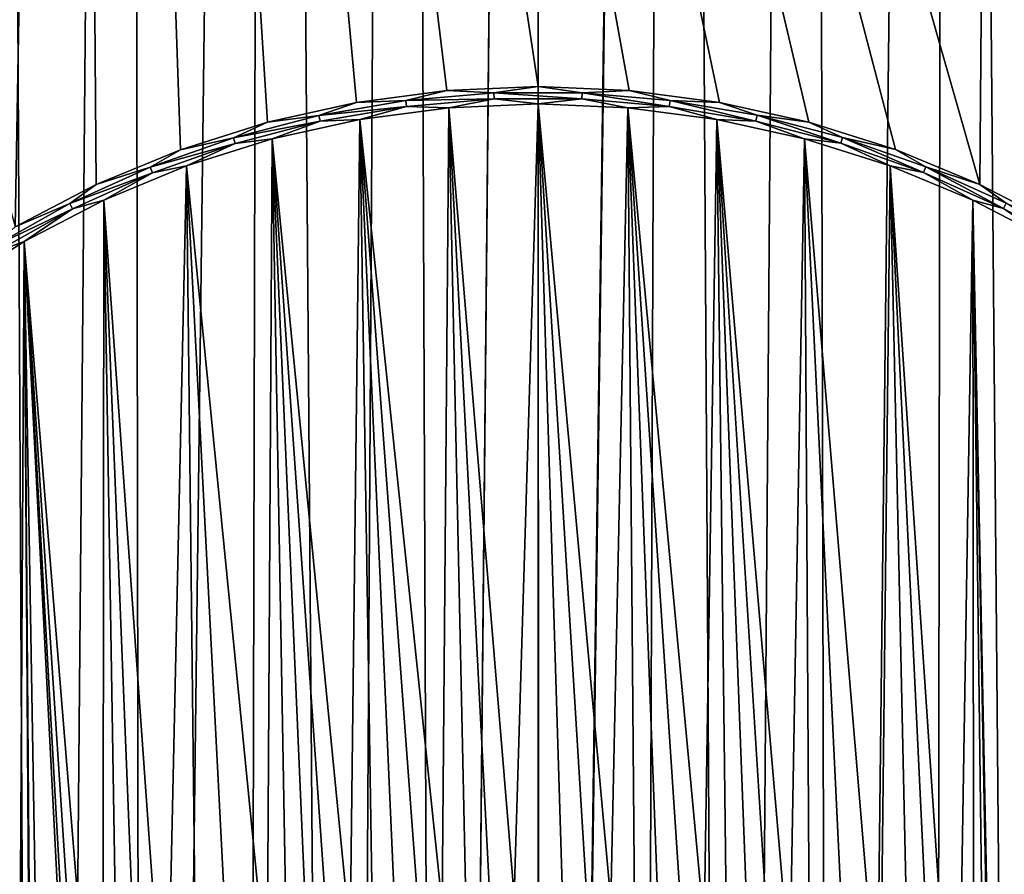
# Model space of a CAD drawing. Header units: metres. Extents: x -24 to 72, y -247 to 22.
# Tile 332 of 573: x -5 to 4, y -159 to -151. Entities that reach past the tile are written whole.
import ezdxf

# ---------------------------------------------------------------- set-up
doc = ezdxf.new("R2010")
doc.units = ezdxf.units.M
doc.layers.add('solid_509589_MEDIA_SW0001', color=7, linetype='CONTINUOUS')

msp = doc.modelspace()

# ---------------------------------------------------------------- linework, layer by layer
at = {"layer": 'solid_509589_MEDIA_SW0001'}
for points in [[(-4.677875, -196.994614, 278.516663), (-5.638014, -197.226624, 278.778961), (-5.153417, -103.104164, 276.999481)], [(-4.677875, -196.994614, 278.516663), (-5.153417, -103.104164, 276.999481), (-3.858824, -103.109459, 276.696533)], [(-3.724119, -196.808136, 278.305603), (-4.677875, -196.994614, 278.516663), (-3.858824, -103.109459, 276.696533)], [(-3.724119, -196.808136, 278.305603), (-3.858824, -103.109459, 276.696533), (-2.562704, -103.113213, 276.481201)], [(-2.778035, -196.665543, 278.143921), (-3.724119, -196.808136, 278.305603), (-2.562704, -103.113213, 276.481201)], [(-1.8411, -196.565323, 278.030151), (-2.778035, -196.665543, 278.143921), (-2.562704, -103.113213, 276.481201)], [(-1.8411, -196.565323, 278.030151), (-2.562704, -103.113213, 276.481201), (-1.273931, -103.115448, 276.353119)], [(-0.914482, -196.50621, 277.96283), (-1.8411, -196.565323, 278.030151), (-1.273931, -103.115448, 276.353119)], [(-0.914482, -196.50621, 277.96283), (-1.273931, -103.115448, 276.353119), (0.000003, -103.116188, 276.310883)], [(-0.914482, -196.50621, 277.96283), (0.000003, -103.116188, 276.310883), (0.000003, -103.316154, 276.314362)], [(0.000003, -195.803818, 277.928741), (0.000003, -103.316154, 276.314362), (1.273439, -103.115448, 276.353088)], [(0.000004, -196.487045, 277.940674), (0.000003, -195.803818, 277.928741), (1.273439, -103.115448, 276.353088)], [(0.915195, -196.506195, 277.96286), (0.000004, -196.487045, 277.940674), (1.273439, -103.115448, 276.353088)], [(1.84221, -196.565338, 278.030243), (0.915195, -196.506195, 277.96286), (1.273439, -103.115448, 276.353088)], [(1.84221, -196.565338, 278.030243), (1.273439, -103.115448, 276.353088), (2.561803, -103.113213, 276.48111)], [(2.779046, -196.665558, 278.144073), (1.84221, -196.565338, 278.030243), (2.561803, -103.113213, 276.48111)], [(2.779046, -196.665558, 278.144073), (2.561803, -103.113213, 276.48111), (3.857469, -103.109459, 276.696259)], [(3.724629, -196.808136, 278.305695), (2.779046, -196.665558, 278.144073), (3.857469, -103.109459, 276.696259)], [(4.678046, -196.994644, 278.516724), (3.724629, -196.808136, 278.305695), (3.857469, -103.109459, 276.696259)], [(4.678046, -196.994644, 278.516724), (3.857469, -103.109459, 276.696259), (5.151684, -103.104179, 276.999023)], [(-0.914482, -196.50621, 277.96283), (0.000003, -103.316154, 276.314362), (0.000003, -195.803818, 277.928741)], [(-4.936334, -152.72049, 308.468811), (-4.404585, -122.267517, 307.939819), (-13.213319, -122.268921, 307.859009)], [(-4.936334, -152.72049, 308.468811), (-4.172991, -152.323059, 308.465485), (-4.404585, -122.267517, 307.939819)], [(4.168015, -152.322449, 308.465485), (4.404584, -122.267517, 307.939819), (-4.404585, -122.267517, 307.939819)], [(3.372529, -151.993042, 308.46286), (4.168015, -152.322449, 308.465485), (-4.404585, -122.267517, 307.939819)], [(2.551682, -151.734314, 308.460876), (3.372529, -151.993042, 308.46286), (-4.404585, -122.267517, 307.939819)], [(1.711264, -151.548065, 308.459503), (2.551682, -151.734314, 308.460876), (-4.404585, -122.267517, 307.939819)], [(0.858082, -151.435776, 308.458679), (1.711264, -151.548065, 308.459503), (-4.404585, -122.267517, 307.939819)], [(-0.002065, -151.398254, 308.458405), (0.858082, -151.435776, 308.458679), (-4.404585, -122.267517, 307.939819)], [(-0.862334, -151.435822, 308.458679), (-0.002065, -151.398254, 308.458405), (-4.404585, -122.267517, 307.939819)], [(-1.716021, -151.548279, 308.459503), (-0.862334, -151.435822, 308.458679), (-4.404585, -122.267517, 307.939819)], [(-2.556694, -151.73468, 308.460876), (-1.716021, -151.548279, 308.459503), (-4.404585, -122.267517, 307.939819)], [(-3.377927, -151.993698, 308.46286), (-2.556694, -151.73468, 308.460876), (-4.404585, -122.267517, 307.939819)], [(-4.172991, -152.323059, 308.465485), (-3.377927, -151.993698, 308.46286), (-4.404585, -122.267517, 307.939819)], [(4.168015, -152.322449, 308.465485), (4.93175, -152.71994, 308.468811), (4.404584, -122.267517, 307.939819)], [(-1.250138, -151.529785, 308.487274), (-0.862334, -151.435822, 308.458679), (-1.716021, -151.548279, 308.459503)], [(-1.250138, -151.529785, 308.487274), (-0.419888, -151.458786, 308.486633), (-0.862334, -151.435822, 308.458679)], [(-0.417461, -151.515198, 308.504211), (-0.419888, -151.458786, 308.486633), (-1.250138, -151.529785, 308.487274)], [(-0.419888, -151.458786, 308.486633), (-0.002065, -151.398254, 308.458405), (-0.862334, -151.435822, 308.458679)], [(-0.419888, -151.458786, 308.486633), (0.4134, -151.458496, 308.486481), (-0.002065, -151.398254, 308.458405)], [(0.411022, -151.514908, 308.504089), (0.4134, -151.458496, 308.486481), (-0.419888, -151.458786, 308.486633)], [(-0.417461, -151.515198, 308.504211), (0.411022, -151.514908, 308.504089), (-0.419888, -151.458786, 308.486633)], [(0.4134, -151.458496, 308.486481), (0.858082, -151.435776, 308.458679), (-0.002065, -151.398254, 308.458405)], [(0.411022, -151.514908, 308.504089), (1.236545, -151.584824, 308.504486), (0.4134, -151.458496, 308.486481)], [(0.4134, -151.458496, 308.486481), (1.243711, -151.528824, 308.486877), (0.858082, -151.435776, 308.458679)], [(1.236545, -151.584824, 308.504486), (1.243711, -151.528824, 308.486877), (0.4134, -151.458496, 308.486481)], [(1.243711, -151.528824, 308.486877), (1.711264, -151.548065, 308.459503), (0.858082, -151.435776, 308.458679)], [(-2.071383, -151.670898, 308.488434), (-1.716021, -151.548279, 308.459503), (-2.556694, -151.73468, 308.460876)], [(-2.071383, -151.670898, 308.488434), (-1.250138, -151.529785, 308.487274), (-1.716021, -151.548279, 308.459503)], [(-1.242924, -151.585785, 308.504852), (-1.250138, -151.529785, 308.487274), (-2.071383, -151.670898, 308.488434)], [(-1.242924, -151.585785, 308.504852), (-0.417461, -151.515198, 308.504211), (-1.250138, -151.529785, 308.487274)], [(-0.845528, -151.598557, 308.51062), (-0.417461, -151.515198, 308.504211), (-1.242924, -151.585785, 308.504852)], [(-0.845528, -151.598557, 308.51062), (0.000294, -151.561646, 308.510223), (-0.417461, -151.515198, 308.504211)], [(0.000294, -151.561646, 308.510223), (0.411022, -151.514908, 308.504089), (-0.417461, -151.515198, 308.504211)], [(0.000294, -151.561646, 308.510223), (0.846246, -151.598541, 308.510376), (0.411022, -151.514908, 308.504089)], [(0.846246, -151.598541, 308.510376), (1.236545, -151.584824, 308.504486), (0.411022, -151.514908, 308.504089)], [(1.236545, -151.584824, 308.504486), (2.053156, -151.724533, 308.505402), (1.243711, -151.528824, 308.486877)], [(1.243711, -151.528824, 308.486877), (2.065058, -151.669342, 308.487793), (1.711264, -151.548065, 308.459503)], [(2.053156, -151.724533, 308.505402), (2.065058, -151.669342, 308.487793), (1.243711, -151.528824, 308.486877)], [(2.065058, -151.669342, 308.487793), (2.551682, -151.734314, 308.460876), (1.711264, -151.548065, 308.459503)], [(-2.059434, -151.726089, 308.506042), (-1.242924, -151.585785, 308.504852), (-2.071383, -151.670898, 308.488434)], [(-1.684967, -151.709106, 308.511597), (-1.242924, -151.585785, 308.504852), (-2.059434, -151.726089, 308.506042)], [(-1.684967, -151.709106, 308.511597), (-0.845528, -151.598557, 308.51062), (-1.242924, -151.585785, 308.504852)], [(-0.908461, -159.126022, 308.641968), (-0.845528, -151.598557, 308.51062), (-1.684967, -151.709106, 308.511597)], [(-0.908461, -159.126022, 308.641968), (-0.683531, -159.084671, 308.641418), (-0.845528, -151.598557, 308.51062)], [(-0.228214, -159.037186, 308.640717), (0.000294, -151.561646, 308.510223), (-0.845528, -151.598557, 308.51062)], [(-0.456351, -159.055023, 308.640991), (-0.228214, -159.037186, 308.640717), (-0.845528, -151.598557, 308.51062)], [(-0.683531, -159.084671, 308.641418), (-0.456351, -159.055023, 308.640991), (-0.845528, -151.598557, 308.51062)], [(-0.228214, -159.037186, 308.640717), (0.000518, -159.031204, 308.640625), (0.000294, -151.561646, 308.510223)], [(0.684456, -159.084671, 308.641205), (0.846246, -151.598541, 308.510376), (0.000294, -151.561646, 308.510223)], [(0.45728, -159.055008, 308.640839), (0.684456, -159.084671, 308.641205), (0.000294, -151.561646, 308.510223)], [(0.22918, -159.037186, 308.640656), (0.45728, -159.055008, 308.640839), (0.000294, -151.561646, 308.510223)], [(0.000518, -159.031204, 308.640625), (0.22918, -159.037186, 308.640656), (0.000294, -151.561646, 308.510223)], [(0.684456, -159.084671, 308.641205), (0.909426, -159.126007, 308.641693), (0.846246, -151.598541, 308.510376)], [(0.846246, -151.598541, 308.510376), (1.685439, -151.709015, 308.511078), (1.236545, -151.584824, 308.504486)], [(1.564878, -159.318604, 308.644104), (1.685439, -151.709015, 308.511078), (0.846246, -151.598541, 308.510376)], [(1.350093, -159.243134, 308.643158), (1.564878, -159.318604, 308.644104), (0.846246, -151.598541, 308.510376)], [(1.131451, -159.178879, 308.642365), (1.350093, -159.243134, 308.643158), (0.846246, -151.598541, 308.510376)], [(0.909426, -159.126007, 308.641693), (1.131451, -159.178879, 308.642365), (0.846246, -151.598541, 308.510376)], [(1.685439, -151.709015, 308.511078), (2.053156, -151.724533, 308.505402), (1.236545, -151.584824, 308.504486)], [(-2.877693, -151.881165, 308.490143), (-2.556694, -151.73468, 308.460876), (-3.377927, -151.993698, 308.46286)], [(-2.877693, -151.881165, 308.490143), (-2.071383, -151.670898, 308.488434), (-2.556694, -151.73468, 308.460876)], [(-2.059434, -151.726089, 308.506042), (-2.071383, -151.670898, 308.488434), (-2.877693, -151.881165, 308.490143)], [(-2.861095, -151.935135, 308.507751), (-2.059434, -151.726089, 308.506042), (-2.877693, -151.881165, 308.490143)], [(-2.511568, -151.892334, 308.513092), (-2.059434, -151.726089, 308.506042), (-2.861095, -151.935135, 308.507751)], [(-2.511568, -151.892334, 308.513092), (-1.684967, -151.709106, 308.511597), (-2.059434, -151.726089, 308.506042)], [(-1.774263, -159.40506, 308.645782), (-1.684967, -151.709106, 308.511597), (-2.511568, -151.892334, 308.513092)], [(-1.774263, -159.40506, 308.645782), (-1.564043, -159.318665, 308.644592), (-1.684967, -151.709106, 308.511597)], [(-1.130481, -159.178879, 308.6427), (-0.908461, -159.126022, 308.641968), (-1.684967, -151.709106, 308.511597)], [(-1.349167, -159.243164, 308.643585), (-1.130481, -159.178879, 308.6427), (-1.684967, -151.709106, 308.511597)], [(-1.564043, -159.318665, 308.644592), (-1.349167, -159.243164, 308.643585), (-1.684967, -151.709106, 308.511597)], [(1.564878, -159.318604, 308.644104), (1.775136, -159.405014, 308.645233), (1.685439, -151.709015, 308.511078)], [(1.685439, -151.709015, 308.511078), (2.512039, -151.892212, 308.512329), (2.053156, -151.724533, 308.505402)], [(2.37317, -159.727127, 308.649475), (2.512039, -151.892212, 308.512329), (1.685439, -151.709015, 308.511078)], [(2.180009, -159.609695, 308.647888), (2.37317, -159.727127, 308.649475), (1.685439, -151.709015, 308.511078)], [(1.980415, -159.502167, 308.646484), (2.180009, -159.609695, 308.647888), (1.685439, -151.709015, 308.511078)], [(1.775136, -159.405014, 308.645233), (1.980415, -159.502167, 308.646484), (1.685439, -151.709015, 308.511078)], [(2.053156, -151.724533, 308.505402), (2.854982, -151.932953, 308.506866), (2.065058, -151.669342, 308.487793)], [(2.512039, -151.892212, 308.512329), (2.854982, -151.932953, 308.506866), (2.053156, -151.724533, 308.505402)], [(2.065058, -151.669342, 308.487793), (2.871533, -151.878967, 308.489258), (2.551682, -151.734314, 308.460876)], [(2.854982, -151.932953, 308.506866), (2.871533, -151.878967, 308.489258), (2.065058, -151.669342, 308.487793)], [(2.871533, -151.878967, 308.489258), (3.372529, -151.993042, 308.46286), (2.551682, -151.734314, 308.460876)], [(-3.663267, -152.159058, 308.492462), (-2.877693, -151.881165, 308.490143), (-3.377927, -151.993698, 308.46286)], [(-2.861095, -151.935135, 308.507751), (-2.877693, -151.881165, 308.490143), (-3.663267, -152.159058, 308.492462)], [(-3.319094, -152.146973, 308.515228), (-2.511568, -151.892334, 308.513092), (-2.861095, -151.935135, 308.507751)], [(-2.55862, -159.854279, 308.651978), (-2.511568, -151.892334, 308.513092), (-3.319094, -152.146973, 308.515228)], [(-2.55862, -159.854279, 308.651978), (-2.372191, -159.727158, 308.650208), (-2.511568, -151.892334, 308.513092)], [(-1.979393, -159.502136, 308.647095), (-1.774263, -159.40506, 308.645782), (-2.511568, -151.892334, 308.513092)], [(-2.178966, -159.609665, 308.64856), (-1.979393, -159.502136, 308.647095), (-2.511568, -151.892334, 308.513092)], [(-2.372191, -159.727158, 308.650208), (-2.178966, -159.609665, 308.64856), (-2.511568, -151.892334, 308.513092)], [(2.37317, -159.727127, 308.649475), (2.559492, -159.854172, 308.651184), (2.512039, -151.892212, 308.512329)], [(2.512039, -151.892212, 308.512329), (3.319344, -152.146713, 308.514191), (2.854982, -151.932953, 308.506866)], [(3.227391, -160.450745, 308.659454), (3.319344, -152.146713, 308.514191), (2.512039, -151.892212, 308.512329)], [(2.909786, -160.135651, 308.655029), (3.227391, -160.450745, 308.659454), (2.512039, -151.892212, 308.512329)], [(2.559492, -159.854172, 308.651184), (2.909786, -160.135651, 308.655029), (2.512039, -151.892212, 308.512329)], [(2.854982, -151.932953, 308.506866), (3.63622, -152.208649, 308.508911), (2.871533, -151.878967, 308.489258)], [(2.871533, -151.878967, 308.489258), (3.657302, -152.156281, 308.491302), (3.372529, -151.993042, 308.46286)], [(3.63622, -152.208649, 308.508911), (3.657302, -152.156281, 308.491302), (2.871533, -151.878967, 308.489258)], [(-3.663267, -152.159058, 308.492462), (-3.377927, -151.993698, 308.46286), (-4.172991, -152.323059, 308.465485)], [(-3.642139, -152.211411, 308.51004), (-2.861095, -151.935135, 308.507751), (-3.663267, -152.159058, 308.492462)], [(-3.319094, -152.146973, 308.515228), (-2.861095, -151.935135, 308.507751), (-3.642139, -152.211411, 308.51004)], [(3.319344, -152.146713, 308.514191), (3.63622, -152.208649, 308.508911), (2.854982, -151.932953, 308.506866)], [(3.657302, -152.156281, 308.491302), (4.168015, -152.322449, 308.465485), (3.372529, -151.993042, 308.46286)], [(-4.422424, -152.502533, 308.495361), (-3.663267, -152.159058, 308.492462), (-4.172991, -152.323059, 308.465485)], [(-3.642139, -152.211411, 308.51004), (-3.663267, -152.159058, 308.492462), (-4.422424, -152.502533, 308.495361)], [(-4.10113, -152.470886, 308.517975), (-3.319094, -152.146973, 308.515228), (-3.642139, -152.211411, 308.51004)], [(-3.507576, -160.795242, 308.665527), (-3.319094, -152.146973, 308.515228), (-4.10113, -152.470886, 308.517975)], [(-3.507576, -160.795242, 308.665527), (-3.226244, -160.450577, 308.660461), (-3.319094, -152.146973, 308.515228)], [(-2.90876, -160.13559, 308.655945), (-2.55862, -159.854279, 308.651978), (-3.319094, -152.146973, 308.515228)], [(-3.226244, -160.450577, 308.660461), (-2.90876, -160.13559, 308.655945), (-3.319094, -152.146973, 308.515228)], [(3.227391, -160.450745, 308.659454), (3.508693, -160.795441, 308.664459), (3.319344, -152.146713, 308.514191)], [(3.319344, -152.146713, 308.514191), (4.101645, -152.470688, 308.516693), (3.63622, -152.208649, 308.508911)], [(3.952776, -161.558395, 308.675964), (4.101645, -152.470688, 308.516693), (3.319344, -152.146713, 308.514191)], [(3.751292, -161.166061, 308.669983), (3.952776, -161.558395, 308.675964), (3.319344, -152.146713, 308.514191)], [(3.508693, -160.795441, 308.664459), (3.751292, -161.166061, 308.669983), (3.319344, -152.146713, 308.514191)], [(3.63622, -152.208649, 308.508911), (4.391276, -152.549561, 308.511597), (3.657302, -152.156281, 308.491302)], [(3.657302, -152.156281, 308.491302), (4.416737, -152.499176, 308.493958), (4.168015, -152.322449, 308.465485)], [(4.391276, -152.549561, 308.511597), (4.416737, -152.499176, 308.493958), (3.657302, -152.156281, 308.491302)], [(-4.39692, -152.552902, 308.51297), (-3.642139, -152.211411, 308.51004), (-4.422424, -152.502533, 308.495361)], [(-4.10113, -152.470886, 308.517975), (-3.642139, -152.211411, 308.51004), (-4.39692, -152.552902, 308.51297)], [(4.101645, -152.470688, 308.516693), (4.391276, -152.549561, 308.511597), (3.63622, -152.208649, 308.508911)], [(-4.422424, -152.502533, 308.495361), (-4.172991, -152.323059, 308.465485), (-4.936334, -152.72049, 308.468811)], [(4.416737, -152.499176, 308.493958), (4.93175, -152.71994, 308.468811), (4.168015, -152.322449, 308.465485)], [(-4.852002, -152.861771, 308.521423), (-4.10113, -152.470886, 308.517975), (-4.39692, -152.552902, 308.51297)], [(-4.110467, -161.968552, 308.683716), (-4.10113, -152.470886, 308.517975), (-4.852002, -152.861771, 308.521423)], [(-4.110467, -161.968552, 308.683716), (-3.951821, -161.558441, 308.677216), (-4.10113, -152.470886, 308.517975)], [(-3.75028, -161.166046, 308.671143), (-3.507576, -160.795242, 308.665527), (-4.10113, -152.470886, 308.517975)], [(-3.951821, -161.558441, 308.677216), (-3.75028, -161.166046, 308.671143), (-4.10113, -152.470886, 308.517975)], [(3.952776, -161.558395, 308.675964), (4.111483, -161.968597, 308.682434), (4.101645, -152.470688, 308.516693)], [(4.101645, -152.470688, 308.516693), (4.852534, -152.861511, 308.519897), (4.391276, -152.549561, 308.511597)], [(4.317758, -163.260071, 308.704041), (4.852534, -152.861511, 308.519897), (4.101645, -152.470688, 308.516693)], [(4.294696, -162.823822, 308.696533), (4.317758, -163.260071, 308.704041), (4.101645, -152.470688, 308.516693)], [(4.225725, -162.391571, 308.689331), (4.294696, -162.823822, 308.696533), (4.101645, -152.470688, 308.516693)], [(4.111483, -161.968597, 308.682434), (4.225725, -162.391571, 308.689331), (4.101645, -152.470688, 308.516693)], [(-5.14967, -152.909149, 308.498962), (-4.422424, -152.502533, 308.495361), (-4.936334, -152.72049, 308.468811)], [(-4.39692, -152.552902, 308.51297), (-4.422424, -152.502533, 308.495361), (-5.14967, -152.909149, 308.498962)], [(-5.119973, -152.957169, 308.516541), (-4.39692, -152.552902, 308.51297), (-5.14967, -152.909149, 308.498962)], [(-4.852002, -152.861771, 308.521423), (-4.39692, -152.552902, 308.51297), (-5.119973, -152.957169, 308.516541)], [(4.391276, -152.549561, 308.511597), (5.114662, -152.953308, 308.514923), (4.416737, -152.499176, 308.493958)], [(4.852534, -152.861511, 308.519897), (5.114662, -152.953308, 308.514923), (4.391276, -152.549561, 308.511597)], [(-5.565951, -153.316559, 308.525574), (-4.852002, -152.861771, 308.521423), (-5.119973, -152.957169, 308.516541)], [(-5.328222, -234.871155, 309.950439), (-4.852002, -152.861771, 308.521423), (-5.565951, -153.316559, 308.525574)], [(-5.328222, -234.871155, 309.950439), (-4.303972, -235.255737, 309.962128), (-4.852002, -152.861771, 308.521423)], [(-4.316981, -222.250931, 309.735077), (-4.852002, -152.861771, 308.521423), (-4.303972, -235.255737, 309.962128)], [(-4.316837, -184.356705, 309.073639), (-4.852002, -152.861771, 308.521423), (-4.316981, -222.250931, 309.735077)], [(-4.316757, -163.259918, 308.705383), (-4.852002, -152.861771, 308.521423), (-4.316837, -184.356705, 309.073639)], [(-4.224747, -162.391632, 308.690613), (-4.110467, -161.968552, 308.683716), (-4.852002, -152.861771, 308.521423)], [(-4.29367, -162.823563, 308.697876), (-4.224747, -162.391632, 308.690613), (-4.852002, -152.861771, 308.521423)], [(-4.316757, -163.259918, 308.705383), (-4.29367, -162.823563, 308.697876), (-4.852002, -152.861771, 308.521423)], [(4.317758, -163.260071, 308.704041), (5.328434, -234.871323, 309.948792), (4.852534, -152.861511, 308.519897)]]:
    msp.add_3dface(points, dxfattribs=at)

doc.saveas('drawing.dxf')
